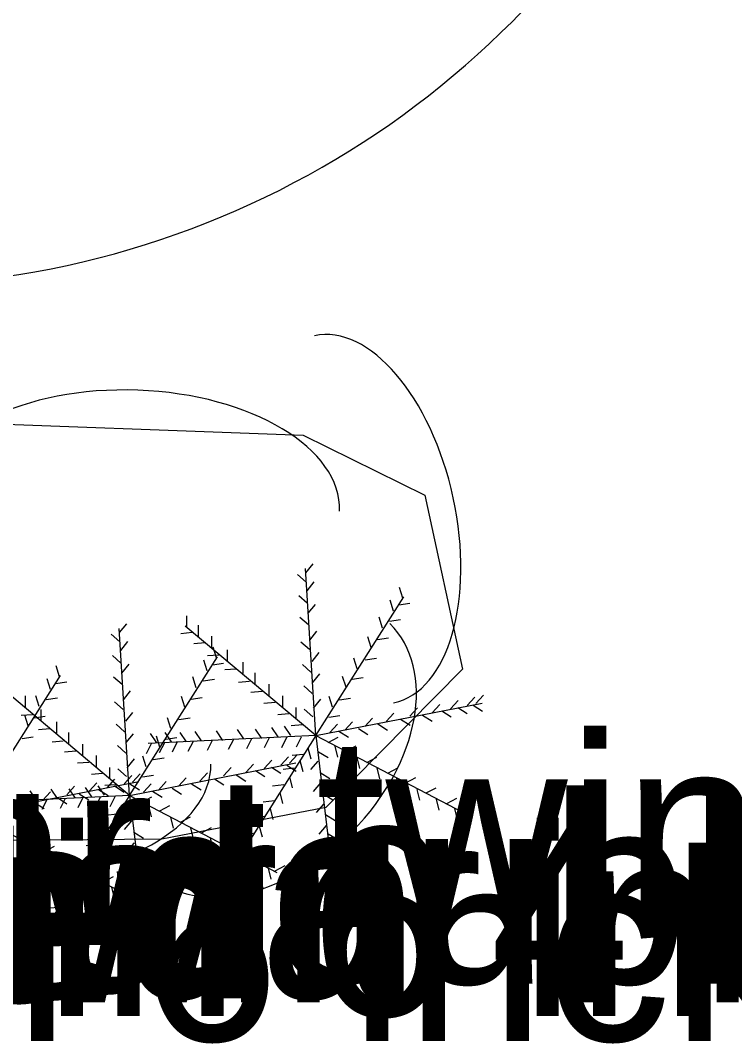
# Model space of a CAD drawing. Extents: x 1802180 to 1804859, y 572524 to 575172.
# Drawn here: x 1803755.31 to 1803774.29, y 573923.7 to 573950.87 of the extents above; entities that cross this region are included whole.
import ezdxf

# ---------------------------------------------------------------- set-up
doc = ezdxf.new("R2010")
doc.units = 0
for name, color, linetype in [('S_PARKING', 7, 'Continuous'), ('S_TREE', 7, 'Continuous'), ('S_TREE_ANNOT', 7, 'Continuous')]:
    doc.layers.add(name, color=color, linetype=linetype)

msp = doc.modelspace()

# ---------------------------------------------------------------- linework, layer by layer
at = {"layer": 'S_PARKING'}
msp.add_arc((1803751.471, 573967.677), 23.858, 271.7712, 338.0422, dxfattribs=at)
at = {"layer": 'S_TREE'}
for p, q in [((1803763.156, 573931.875), (1803762.887, 573936.311)), ((1803762.898, 573936.202), (1803763.086, 573936.436)), ((1803762.901, 573935.956), (1803762.676, 573936.155)), ((1803762.927, 573935.725), (1803763.115, 573935.958)), ((1803765.472, 573935.527), (1803765.383, 573935.813)), ((1803762.933, 573935.391), (1803762.709, 573935.59)), ((1803763.156, 573931.875), (1803765.498, 573935.559)), ((1803765.227, 573935.185), (1803765.138, 573935.471)), ((1803762.959, 573935.125), (1803763.148, 573935.358)), ((1803765.362, 573935.346), (1803765.659, 573935.39)), ((1803759.73, 573934.759), (1803759.73, 573935.059)), ((1803762.962, 573934.817), (1803762.738, 573935.016)), ((1803764.93, 573934.733), (1803764.841, 573935.02)), ((1803765.117, 573934.92), (1803765.414, 573934.964)), ((1803758.206, 573930.288), (1803757.937, 573934.724)), ((1803757.948, 573934.616), (1803758.136, 573934.849)), ((1803759.872, 573934.617), (1803759.575, 573934.577)), ((1803763.156, 573931.875), (1803759.691, 573934.785)), ((1803760.046, 573934.507), (1803760.046, 573934.807)), ((1803762.998, 573934.415), (1803763.186, 573934.649)), ((1803757.951, 573934.369), (1803757.726, 573934.568)), ((1803757.977, 573934.138), (1803758.165, 573934.372)), ((1803760.22, 573934.34), (1803759.921, 573934.316)), ((1803760.401, 573934.217), (1803760.401, 573934.517)), ((1803762.988, 573934.159), (1803762.764, 573934.358)), ((1803764.633, 573934.217), (1803764.544, 573934.503)), ((1803764.795, 573934.43), (1803765.091, 573934.474)), ((1803760.522, 573933.94), (1803760.433, 573934.226)), ((1803760.814, 573933.856), (1803760.814, 573934.156)), ((1803763.062, 573933.848), (1803763.251, 573934.081)), ((1803757.983, 573933.804), (1803757.759, 573934.003)), ((1803758.009, 573933.538), (1803758.197, 573933.772)), ((1803758.206, 573930.288), (1803760.548, 573933.972)), ((1803760.277, 573933.598), (1803760.187, 573933.884)), ((1803760.582, 573934.017), (1803760.283, 573933.993)), ((1803760.412, 573933.759), (1803760.709, 573933.803)), ((1803761.227, 573933.527), (1803761.227, 573933.827)), ((1803764.259, 573933.649), (1803764.17, 573933.936)), ((1803764.472, 573933.888), (1803764.769, 573933.932)), ((1803756.354, 573933.441), (1803756.265, 573933.728)), ((1803761.04, 573933.643), (1803760.741, 573933.619)), ((1803761.549, 573933.243), (1803761.549, 573933.543)), ((1803763.027, 573933.565), (1803762.802, 573933.764)), ((1803763.075, 573933.28), (1803763.264, 573933.513)), ((1803754.038, 573929.79), (1803756.38, 573933.474)), ((1803756.109, 573933.099), (1803756.019, 573933.386)), ((1803756.244, 573933.261), (1803756.541, 573933.305)), ((1803758.012, 573933.23), (1803757.788, 573933.429)), ((1803759.98, 573933.146), (1803759.891, 573933.433)), ((1803760.167, 573933.333), (1803760.464, 573933.377)), ((1803761.401, 573933.314), (1803761.102, 573933.29)), ((1803761.917, 573932.94), (1803761.917, 573933.24)), ((1803763.962, 573933.159), (1803763.873, 573933.445)), ((1803764.124, 573933.372), (1803764.42, 573933.416)), ((1803758.206, 573930.288), (1803754.741, 573933.198)), ((1803758.048, 573932.828), (1803758.236, 573933.062)), ((1803761.736, 573933.049), (1803761.437, 573933.025)), ((1803763.066, 573932.998), (1803762.841, 573933.197)), ((1803755.451, 573932.63), (1803755.451, 573932.93)), ((1803755.812, 573932.648), (1803755.723, 573932.934)), ((1803755.999, 573932.835), (1803756.296, 573932.879)), ((1803758.038, 573932.572), (1803757.813, 573932.771)), ((1803759.683, 573932.63), (1803759.594, 573932.917)), ((1803759.844, 573932.843), (1803760.141, 573932.887)), ((1803762.078, 573932.753), (1803761.779, 573932.728)), ((1803762.285, 573932.636), (1803762.285, 573932.936)), ((1803763.101, 573932.609), (1803763.289, 573932.842)), ((1803763.156, 573931.875), (1803767.577, 573932.742)), ((1803763.601, 573932.63), (1803763.512, 573932.916)), ((1803763.788, 573932.83), (1803764.085, 573932.874)), ((1803766.255, 573932.483), (1803766.457, 573932.705)), ((1803766.739, 573932.586), (1803766.941, 573932.808)), ((1803767.184, 573932.676), (1803767.386, 573932.898)), ((1803767.337, 573932.682), (1803767.59, 573932.521)), ((1803767.41, 573932.728), (1803767.612, 573932.95)), ((1803755.631, 573932.43), (1803755.332, 573932.406)), ((1803755.515, 573932.132), (1803755.426, 573932.418)), ((1803755.864, 573932.269), (1803755.864, 573932.569)), ((1803758.112, 573932.261), (1803758.301, 573932.494)), ((1803762.446, 573932.456), (1803762.147, 573932.432)), ((1803762.64, 573932.32), (1803762.64, 573932.62)), ((1803763.078, 573932.378), (1803762.854, 573932.577)), ((1803763.504, 573932.365), (1803763.801, 573932.409)), ((1803765.029, 573932.25), (1803765.231, 573932.472)), ((1803765.661, 573932.392), (1803765.863, 573932.614)), ((1803765.995, 573932.417), (1803766.248, 573932.257)), ((1803766.504, 573932.533), (1803766.758, 573932.373)), ((1803766.93, 573932.623), (1803767.184, 573932.463)), ((1803755.676, 573932.345), (1803755.973, 573932.389)), ((1803756.277, 573931.94), (1803756.277, 573932.24)), ((1803758.077, 573931.979), (1803757.852, 573932.178)), ((1803759.309, 573932.062), (1803759.22, 573932.349)), ((1803759.522, 573932.301), (1803759.819, 573932.345)), ((1803762.807, 573932.159), (1803762.508, 573932.135)), ((1803763.532, 573931.96), (1803763.734, 573932.182)), ((1803763.932, 573932.018), (1803764.134, 573932.24)), ((1803764.461, 573932.121), (1803764.663, 573932.343)), ((1803764.808, 573932.185), (1803765.061, 573932.024)), ((1803765.414, 573932.314), (1803765.667, 573932.153)), ((1803756.09, 573932.056), (1803755.79, 573932.032)), ((1803756.599, 573931.656), (1803756.599, 573931.956)), ((1803758.125, 573931.693), (1803758.313, 573931.926)), ((1803763.156, 573931.875), (1803758.704, 573931.663)), ((1803758.937, 573931.686), (1803758.768, 573931.934)), ((1803759.324, 573931.712), (1803759.155, 573931.96)), ((1803759.724, 573931.712), (1803759.555, 573931.96)), ((1803760.124, 573931.738), (1803759.955, 573931.986)), ((1803760.692, 573931.75), (1803760.523, 573931.999)), ((1803763.156, 573931.875), (1803760.775, 573928.101)), ((1803761.247, 573931.789), (1803761.078, 573932.037)), ((1803761.724, 573931.802), (1803761.555, 573932.05)), ((1803762.163, 573931.841), (1803761.994, 573932.089)), ((1803762.498, 573931.879), (1803762.33, 573932.128)), ((1803763.156, 573931.875), (1803767.072, 573929.83)), ((1803763.156, 573931.875), (1803763.687, 573927.502)), ((1803763.775, 573931.991), (1803764.029, 573931.831)), ((1803764.291, 573932.069), (1803764.545, 573931.908)), ((1803755.354, 573931.803), (1803755.65, 573931.847)), ((1803756.451, 573931.727), (1803756.152, 573931.703)), ((1803756.967, 573931.353), (1803756.967, 573931.653)), ((1803758.115, 573931.411), (1803757.891, 573931.61)), ((1803758.788, 573931.662), (1803758.654, 573931.394)), ((1803759.012, 573931.572), (1803758.923, 573931.859)), ((1803759.136, 573931.688), (1803759.002, 573931.42)), ((1803759.173, 573931.785), (1803759.47, 573931.829)), ((1803759.478, 573931.707), (1803759.344, 573931.439)), ((1803759.898, 573931.72), (1803759.764, 573931.452)), ((1803760.407, 573931.746), (1803760.273, 573931.478)), ((1803760.969, 573931.772), (1803760.835, 573931.504)), ((1803761.453, 573931.791), (1803761.318, 573931.523)), ((1803761.924, 573931.817), (1803761.789, 573931.549)), ((1803762.382, 573931.823), (1803762.248, 573931.555)), ((1803762.769, 573931.836), (1803762.635, 573931.568)), ((1803763.485, 573931.694), (1803763.75, 573931.834)), ((1803763.666, 573931.598), (1803763.736, 573931.306)), ((1803763.962, 573931.469), (1803764.228, 573931.609)), ((1803756.786, 573931.462), (1803756.487, 573931.438)), ((1803757.335, 573931.05), (1803757.335, 573931.35)), ((1803758.651, 573931.043), (1803758.562, 573931.33)), ((1803762.46, 573931.141), (1803762.661, 573931.363)), ((1803762.827, 573931.378), (1803762.529, 573931.345)), ((1803762.949, 573931.553), (1803763.025, 573931.262)), ((1803763.233, 573931.449), (1803763.49, 573931.293)), ((1803757.128, 573931.166), (1803756.829, 573931.141)), ((1803758.151, 573931.022), (1803758.339, 573931.255)), ((1803758.206, 573930.288), (1803762.626, 573931.155)), ((1803758.838, 573931.243), (1803759.135, 573931.287)), ((1803761.305, 573930.896), (1803761.507, 573931.118)), ((1803761.789, 573930.999), (1803761.99, 573931.221)), ((1803762.234, 573931.089), (1803762.436, 573931.311)), ((1803762.386, 573931.095), (1803762.64, 573930.934)), ((1803762.737, 573931.217), (1803762.812, 573930.927)), ((1803763.217, 573931.199), (1803763.021, 573930.972)), ((1803764.246, 573931.294), (1803764.317, 573931.003)), ((1803764.517, 573931.165), (1803764.783, 573931.305)), ((1803757.496, 573930.869), (1803757.197, 573930.845)), ((1803757.69, 573930.733), (1803757.69, 573931.033)), ((1803758.128, 573930.792), (1803757.904, 573930.99)), ((1803758.066, 573930.591), (1803758.268, 573930.813)), ((1803758.292, 573930.642), (1803758.493, 573930.864)), ((1803758.554, 573930.779), (1803758.851, 573930.823)), ((1803760.079, 573930.664), (1803760.281, 573930.886)), ((1803760.711, 573930.806), (1803760.913, 573931.028)), ((1803761.044, 573930.83), (1803761.298, 573930.67)), ((1803761.554, 573930.946), (1803761.808, 573930.786)), ((1803761.98, 573931.037), (1803762.233, 573930.876)), ((1803762.588, 573931.011), (1803762.29, 573930.977)), ((1803763.272, 573930.894), (1803763.528, 573930.738)), ((1803764.782, 573931.017), (1803764.853, 573930.726)), ((1803765.072, 573930.882), (1803765.337, 573931.021)), ((1803754.038, 573929.79), (1803758.458, 573930.656)), ((1803756.543, 573930.307), (1803756.745, 573930.529)), ((1803757.137, 573930.397), (1803757.338, 573930.619)), ((1803757.548, 573930.293), (1803757.379, 573930.541)), ((1803757.857, 573930.572), (1803757.558, 573930.548)), ((1803757.621, 573930.501), (1803757.822, 573930.723)), ((1803757.812, 573930.538), (1803758.065, 573930.378)), ((1803758.218, 573930.596), (1803758.472, 573930.436)), ((1803758.582, 573930.373), (1803758.784, 573930.595)), ((1803758.982, 573930.431), (1803759.184, 573930.653)), ((1803759.511, 573930.535), (1803759.713, 573930.757)), ((1803759.857, 573930.598), (1803760.111, 573930.437)), ((1803760.464, 573930.727), (1803760.717, 573930.566)), ((1803762.311, 573930.565), (1803762.013, 573930.532)), ((1803762.459, 573930.778), (1803762.535, 573930.488)), ((1803763.282, 573930.618), (1803763.086, 573930.391)), ((1803765.304, 573930.746), (1803765.375, 573930.455)), ((1803765.556, 573930.623), (1803765.821, 573930.763)), ((1803758.206, 573930.288), (1803753.754, 573930.076)), ((1803755.343, 573930.036), (1803755.545, 573930.258)), ((1803755.742, 573930.164), (1803755.573, 573930.412)), ((1803758.206, 573930.288), (1803755.825, 573926.514)), ((1803755.911, 573930.165), (1803756.113, 573930.387)), ((1803756.296, 573930.202), (1803756.128, 573930.45)), ((1803756.774, 573930.215), (1803756.605, 573930.463)), ((1803756.876, 573930.332), (1803757.13, 573930.171)), ((1803757.213, 573930.254), (1803757.044, 573930.502)), ((1803757.431, 573930.237), (1803757.297, 573929.968)), ((1803757.386, 573930.448), (1803757.639, 573930.287)), ((1803757.819, 573930.25), (1803757.684, 573929.981)), ((1803758.206, 573930.288), (1803762.122, 573928.243)), ((1803758.206, 573930.288), (1803758.737, 573925.915)), ((1803758.535, 573930.108), (1803758.8, 573930.248)), ((1803758.825, 573930.404), (1803759.078, 573930.244)), ((1803759.341, 573930.482), (1803759.595, 573930.321)), ((1803762.201, 573930.365), (1803762.277, 573930.075)), ((1803763.356, 573930.327), (1803763.612, 573930.171)), ((1803765.84, 573930.449), (1803765.911, 573930.158)), ((1803766.091, 573930.352), (1803766.357, 573930.492)), ((1803755.173, 573929.983), (1803755.427, 573929.823)), ((1803755.457, 573930.159), (1803755.323, 573929.891)), ((1803755.689, 573930.099), (1803755.943, 573929.939)), ((1803756.019, 573930.185), (1803755.884, 573929.917)), ((1803756.296, 573930.228), (1803756.549, 573930.068)), ((1803756.502, 573930.204), (1803756.368, 573929.936)), ((1803756.973, 573930.23), (1803756.839, 573929.962)), ((1803757.999, 573929.966), (1803758.075, 573929.675)), ((1803758.715, 573930.011), (1803758.786, 573929.719)), ((1803759.012, 573929.882), (1803759.278, 573930.022)), ((1803762.059, 573930.146), (1803761.761, 573930.112)), ((1803763.366, 573930.057), (1803763.17, 573929.83)), ((1803766.356, 573930.191), (1803766.427, 573929.9)), ((1803766.64, 573930.075), (1803766.905, 573930.215)), ((1803767.033, 573929.869), (1803767.299, 573930.009)), ((1803754.038, 573929.79), (1803757.954, 573927.745)), ((1803757.877, 573929.791), (1803757.579, 573929.758)), ((1803758.283, 573929.862), (1803758.539, 573929.706)), ((1803759.296, 573929.708), (1803759.367, 573929.416)), ((1803759.567, 573929.579), (1803759.832, 573929.719)), ((1803761.795, 573929.727), (1803761.496, 573929.693)), ((1803761.943, 573929.94), (1803762.019, 573929.649)), ((1803763.42, 573929.778), (1803763.677, 573929.622)), ((1803766.846, 573929.94), (1803766.917, 573929.648)), ((1803757.638, 573929.424), (1803757.34, 573929.39)), ((1803757.786, 573929.63), (1803757.862, 573929.34)), ((1803758.267, 573929.612), (1803758.071, 573929.385)), ((1803759.832, 573929.43), (1803759.902, 573929.139)), ((1803760.122, 573929.295), (1803760.387, 573929.435)), ((1803761.659, 573929.475), (1803761.735, 573929.185)), ((1803763.437, 573929.489), (1803763.241, 573929.262)), ((1803755.399, 573929.08), (1803755.664, 573929.22)), ((1803757.509, 573929.191), (1803757.585, 573928.901)), ((1803758.322, 573929.308), (1803758.578, 573929.152)), ((1803760.354, 573929.159), (1803760.425, 573928.868)), ((1803760.606, 573929.037), (1803760.871, 573929.177)), ((1803761.498, 573929.275), (1803761.2, 573929.241)), ((1803763.491, 573929.269), (1803763.748, 573929.113)), ((1803755.663, 573928.932), (1803755.734, 573928.64)), ((1803755.954, 573928.796), (1803756.219, 573928.936)), ((1803757.36, 573928.979), (1803757.062, 573928.945)), ((1803758.332, 573929.032), (1803758.136, 573928.804)), ((1803761.259, 573928.901), (1803760.961, 573928.867)), ((1803761.141, 573928.766), (1803761.407, 573928.906)), ((1803761.414, 573929.094), (1803761.49, 573928.804)), ((1803763.501, 573929.031), (1803763.305, 573928.804)), ((1803756.186, 573928.661), (1803756.257, 573928.369)), ((1803756.438, 573928.538), (1803756.703, 573928.678)), ((1803757.251, 573928.779), (1803757.327, 573928.488)), ((1803758.406, 573928.74), (1803758.662, 573928.584)), ((1803760.89, 573928.862), (1803760.96, 573928.571)), ((1803761.156, 573928.694), (1803761.232, 573928.404)), ((1803761.69, 573928.488), (1803761.955, 573928.628)), ((1803763.54, 573928.651), (1803763.344, 573928.424)), ((1803763.524, 573928.836), (1803763.78, 573928.68)), ((1803756.721, 573928.364), (1803756.792, 573928.072)), ((1803757.109, 573928.559), (1803756.811, 573928.525)), ((1803756.973, 573928.267), (1803757.238, 573928.407)), ((1803756.993, 573928.353), (1803757.068, 573928.062)), ((1803758.416, 573928.47), (1803758.22, 573928.243)), ((1803761.007, 573928.488), (1803760.709, 573928.454)), ((1803760.93, 573928.346), (1803761.006, 573928.056)), ((1803761.406, 573928.604), (1803761.477, 573928.313)), ((1803761.896, 573928.353), (1803761.967, 573928.061)), ((1803762.083, 573928.282), (1803762.349, 573928.422)), ((1803763.569, 573928.43), (1803763.825, 573928.274)), ((1803756.844, 573928.14), (1803756.546, 573928.106)), ((1803757.238, 573928.106), (1803757.309, 573927.814)), ((1803757.521, 573927.99), (1803757.787, 573928.13)), ((1803758.47, 573928.191), (1803758.726, 573928.035)), ((1803760.807, 573928.185), (1803760.509, 573928.151)), ((1803763.598, 573928.205), (1803763.402, 573927.978)), ((1803756.709, 573927.888), (1803756.785, 573927.598)), ((1803757.728, 573927.854), (1803757.799, 573927.563)), ((1803757.915, 573927.783), (1803758.18, 573927.923)), ((1803758.487, 573927.903), (1803758.291, 573927.675)), ((1803763.633, 573927.965), (1803763.89, 573927.809)), ((1803756.548, 573927.688), (1803756.249, 573927.654)), ((1803758.541, 573927.682), (1803758.797, 573927.526)), ((1803763.643, 573927.786), (1803763.447, 573927.559)), ((1803763.672, 573927.623), (1803763.928, 573927.467)), ((1803756.309, 573927.314), (1803756.011, 573927.28)), ((1803756.464, 573927.508), (1803756.539, 573927.217)), ((1803758.551, 573927.444), (1803758.355, 573927.217)), ((1803758.573, 573927.25), (1803758.83, 573927.094)), ((1803756.206, 573927.108), (1803756.281, 573926.817)), ((1803758.59, 573927.064), (1803758.394, 573926.837)), ((1803756.057, 573926.901), (1803755.759, 573926.867)), ((1803755.98, 573926.759), (1803756.056, 573926.469)), ((1803758.619, 573926.843), (1803758.875, 573926.687)), ((1803755.857, 573926.598), (1803755.559, 573926.564)), ((1803758.648, 573926.619), (1803758.452, 573926.392)), ((1803758.693, 573926.199), (1803758.497, 573925.972)), ((1803758.683, 573926.379), (1803758.939, 573926.223)), ((1803758.722, 573926.037), (1803758.978, 573925.881))]:
    msp.add_line(p, q, dxfattribs=at)
msp.add_lwpolyline([(1803697.907, 573938.916), (1803715.221, 573939.776), (1803726.033, 573939.682), (1803729.354, 573941.962), (1803731.805, 573945.742), (1803735.832, 573946.789), (1803743.361, 573946.997), (1803745.202, 573945.126), (1803747.375, 573941.643), (1803752.762, 573940.224), (1803762.823, 573939.856), (1803766.06, 573938.263), (1803767.057, 573933.643), (1803763.422, 573929.963), (1803759.07, 573929.129), (1803702.488, 573928.617), (1803698.989, 573929.187), (1803697.245, 573932.78), (1803696.8, 573935.252), (1803697.907, 573938.916)], dxfattribs=at)
for centre, major_axis, ratio in [((1803764.175, 573937.619), (-1.052, 4.876), 0.540699), ((1803758.32, 573938.041), (-5.471, 0.2), 0.55008), ((1803761.879, 573931.563), (3.249, 3.289), 0.685311), ((1803754.899, 573931.071), (5.475, 0.05), 0.55008)]:
    msp.add_ellipse(centre, major_axis=major_axis, ratio=ratio, start_param=3.141593, end_param=6.283185, dxfattribs=at)

# ---------------------------------------------------------------- texts
at = {"layer": 'S_TREE_ANNOT'}
for s, p in [('twin 6 inch cedar', (1803763.156, 573926.875)), ('twin 2 inch cedar', (1803708.69, 573926.311)), ('double twin 8 inch cedar', (1803758.206, 573925.288)), ('twin 6 inch cedar', (1803712.017, 573925.061)), ('twin 6 inch cedar', (1803717.417, 573924.9)), ('twin 4 inch cedar', (1803754.038, 573924.79)), ('twin 6 inch cedar', (1803749.253, 573924.429)), ('twin 6 inch cedar', (1803744.728, 573923.769))]:
    msp.add_text(s, height=5, dxfattribs=at).set_placement(p)

doc.saveas('drawing.dxf')
